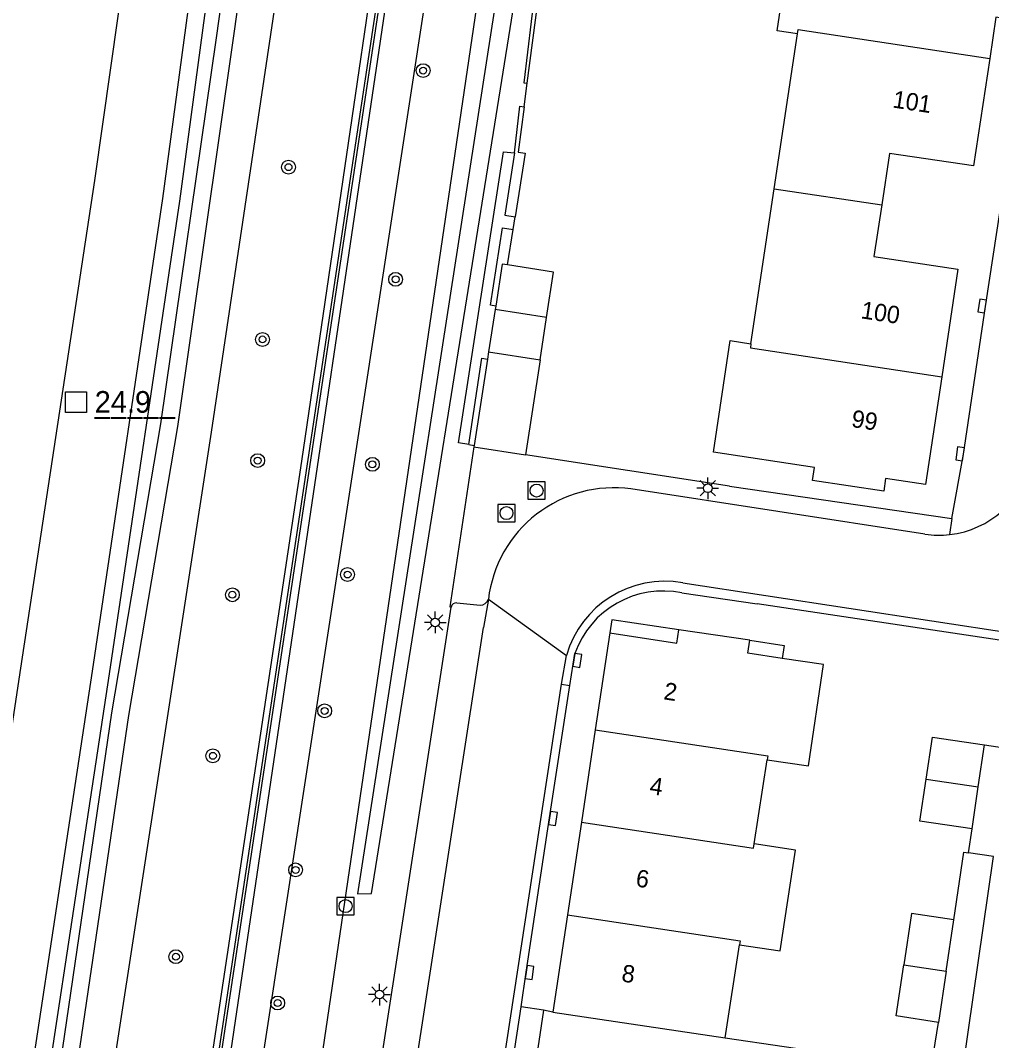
# Model space of a CAD drawing. Extents: x 124000 to 128010, y 398999 to 403000.
# Drawn here: x 126361 to 126417.1, y 399937.7 to 399996.7 of the extents above; entities that cross this region are included whole.
import ezdxf

# ---------------------------------------------------------------- set-up
doc = ezdxf.new("R2010")
doc.units = 0
for name, color, linetype in [('gg-afsc-erfafscheiding', 7, 'Continuous'), ('gg-afsc-geluidsscherm', 7, 'Continuous'), ('gg-afsc-hekwerk', 7, 'Continuous'), ('gg-anno-huisnummerreeks BGT', 7, 'Continuous'), ('gg-bbg-bijgebouw', 7, 'Continuous'), ('gg-bbg-gedigitaliseerde bijgebouw', 7, 'Continuous'), ('gg-bbg-hoofdgebouw', 7, 'Continuous'), ('gg-bbg-luifel en loopbrug', 7, 'Continuous'), ('gg-bbg-onder overbouw', 7, 'Continuous'), ('gg-bbg-pand overbouw', 7, 'Continuous'), ('gg-bbg-tussenscheiding', 7, 'Continuous'), ('gg-knt-BGT kruinlijn', 7, 'Continuous'), ('gg-knt-bovenkant onderkant talud', 7, 'Continuous'), ('gg-knt-verharding', 7, 'Continuous'), ('gg-knt-verharding nz', 7, 'Continuous'), ('gg-kntw-bovenkant insteek waterloop', 7, 'Continuous'), ('gg-kntw-greppel-droge sloot', 7, 'Continuous'), ('gg-kntw-waterlijn', 7, 'Continuous'), ('gt-anno-nummer hm paal', 7, 'Continuous'), ('gt-grn-groengrens', 7, 'Continuous'), ('gt-grn-weggrens', 7, 'Continuous'), ('gt-symb-boom', 7, 'Continuous'), ('gt-symb-hm paal', 7, 'Continuous'), ('gt-symb-kolk', 7, 'Continuous'), ('gt-symb-lichtmast', 7, 'Continuous'), ('gt-symb-rioolschacht', 7, 'Continuous')]:
    doc.layers.add(name, color=color, linetype=linetype)

# ---------------------------------------------------------------- blocks, each defined once
blk = doc.blocks.new('gt0-KOLK')
at = {"layer": 'gt-symb-kolk'}
blk.add_lwpolyline([(0, 0), (0.375, 0), (0.375, 0.4), (-0.375, 0.4), (-0.375, 0), (0, 0)], dxfattribs=at)
blk = doc.blocks.new('gt0-RS')
at = {"layer": 'gt-symb-rioolschacht'}
blk.add_lwpolyline([(-0.5, -0.5), (0.5, -0.5), (0.5, 0.5), (-0.5, 0.5)], close=True, dxfattribs=at)
blk.add_circle((0, 0), 0.375, dxfattribs=at)
blk = doc.blocks.new('gt0-LMAST')
at = {"layer": 'gt-symb-lichtmast'}
for p, q in [((-0.005, 0.246), (-0.005, 0.621)), ((-0.182, 0.173), (-0.447, 0.438)), ((0.172, 0.173), (0.437, 0.438)), ((-0.255, -0.004), (-0.63, -0.004)), ((-0.182, -0.181), (-0.447, -0.446)), ((-0.005, -0.254), (-0.005, -0.629)), ((0.437, -0.446), (0.172, -0.181)), ((0.245, -0.004), (0.62, -0.004))]:
    blk.add_line(p, q, dxfattribs=at)
blk.add_circle((-0.005, -0.004), 0.25, dxfattribs=at)
blk = doc.blocks.new('gt0-HMpaal')
at = {"layer": 'gt-symb-hm paal'}
blk.add_lwpolyline([(-0.6, 0.6), (0.6, 0.6), (0.6, -0.6), (-0.6, -0.6)], close=True, dxfattribs=at)
blk = doc.blocks.new('gt0-BOOM')
at = {"layer": 'gt-symb-boom'}
for radius in [0.4, 0.2]:
    blk.add_circle((0, 0), radius, dxfattribs=at)

msp = doc.modelspace()

# ---------------------------------------------------------------- linework, layer by layer
at = {"layer": 'gg-afsc-erfafscheiding'}
msp.add_line((126391.179, 399939.498), (126389.873, 399939.692), dxfattribs=at)
at = {"layer": 'gg-afsc-geluidsscherm'}
for points in [[(126433.522, 399396.193), (126294.266, 399417.89), (126294.312, 399418.568), (126384.69, 400018.495), (126392.393, 400081.874), (126401.389, 400173.179), (126405.812, 400237.067), (126415.183, 400254.387), (126416.933, 400270.191), (126421.505, 400378.061), (126422.448, 400394.046), (126423.962, 400411.149), (126518.093, 400411.476), (126531.613, 400399.449), (126531.513, 400399.337)], [(126433.522, 399396.193), (126433.545, 399396.341), (126294.438, 399418.015), (126294.46, 399418.546), (126384.838, 400018.472), (126392.542, 400081.856), (126401.538, 400173.164), (126405.962, 400237.057), (126415.315, 400254.315), (126417.082, 400270.175), (126421.655, 400378.055), (126422.598, 400394.037), (126424.098, 400410.986), (126518.093, 400411.326), (126531.513, 400399.337)]]:
    msp.add_lwpolyline(points, dxfattribs=at)
at = {"layer": 'gg-afsc-hekwerk'}
for p, q in [((126390.231, 399993.047), (126390.935, 399998.373)), ((126390.05, 399991.681), (126390.231, 399993.047)), ((126389.416, 399984.596), (126389.533, 399985.332)), ((126389.089, 399982.543), (126389.416, 399984.596)), ((126401.926, 399969.755), (126390.126, 399971.573)), ((126417.506, 399960.871), (126403.509, 399962.966)), ((126413.559, 399936.159), (126413.998, 399938.787)), ((126401.666, 399937.885), (126413.559, 399936.159))]:
    msp.add_line(p, q, dxfattribs=at)
for points in [[(126390.05, 399991.681), (126389.705, 399989.064), (126390.117, 399988.999), (126389.533, 399985.332)], [(126414.886, 399944.712), (126415.453, 399948.622), (126415.725, 399948.583)], [(126422.571, 399935.141), (126415.408, 399936.222), (126417.169, 399948.374)]]:
    msp.add_lwpolyline(points, dxfattribs=at)
at = {"layer": 'gg-bbg-bijgebouw'}
for p, q in [((126388.377, 399979.965), (126387.997, 399977.518)), ((126390.97, 399977.056), (126391.351, 399979.507)), ((126387.997, 399977.518), (126390.97, 399977.056)), ((126414.442, 399941.75), (126414.886, 399944.712)), ((126414.442, 399941.75), (126413.998, 399938.787))]:
    msp.add_line(p, q, dxfattribs=at)
for points in [[(126413.281, 399952.832), (126413.642, 399955.255), (126416.654, 399954.811)], [(126415.928, 399949.96), (126412.919, 399950.409), (126413.281, 399952.832)], [(126414.886, 399944.712), (126412.434, 399945.08), (126411.99, 399942.118)], [(126413.998, 399938.787), (126411.546, 399939.155), (126411.99, 399942.118)]]:
    msp.add_lwpolyline(points, dxfattribs=at)
at = {"layer": 'gg-bbg-gedigitaliseerde bijgebouw'}
msp.add_line((126388.409, 399980.171), (126388.377, 399979.965), dxfattribs=at)
for points in [[(126389.089, 399982.543), (126388.785, 399982.59), (126388.409, 399980.171)], [(126391.351, 399979.507), (126391.758, 399982.128), (126389.089, 399982.543)]]:
    msp.add_lwpolyline(points, dxfattribs=at)
at = {"layer": 'gg-bbg-hoofdgebouw'}
for p, q in [((126404.502, 399986.945), (126405.847, 399995.902)), ((126403.157, 399977.987), (126404.502, 399986.945)), ((126403.099, 399960.86), (126398.99, 399961.472)), ((126394.995, 399961.281), (126394.158, 399955.685)), ((126394.158, 399955.685), (126393.36, 399950.344)), ((126403.347, 399949.104), (126404.095, 399953.944)), ((126393.36, 399950.344), (126392.562, 399945.004)), ((126415.725, 399948.583), (126415.928, 399949.96)), ((126417.169, 399948.374), (126415.725, 399948.583)), ((126392.562, 399945.004), (126391.719, 399939.366)), ((126401.666, 399937.885), (126402.489, 399943.266)), ((126391.719, 399939.366), (126401.666, 399937.885))]:
    msp.add_line(p, q, dxfattribs=at)
for points in [[(126405.847, 399995.902), (126404.665, 399996.07), (126405.59, 400002.26)], [(126418.437, 400000.328), (126417.896, 399996.76), (126417.306, 399996.849), (126416.948, 399994.476)], [(126416.948, 399994.476), (126416.012, 399988.262), (126411.167, 399988.991), (126410.715, 399986.011)], [(126410.715, 399986.011), (126410.264, 399983.032), (126415.117, 399982.296), (126414.183, 399976.085)], [(126400.994, 399971.718), (126401.961, 399978.179), (126403.157, 399977.987)], [(126414.183, 399976.085), (126413.246, 399969.86), (126410.937, 399970.209), (126410.825, 399969.468), (126406.711, 399970.089), (126406.825, 399970.845), (126400.994, 399971.718)], [(126404.095, 399953.944), (126406.473, 399953.602), (126407.344, 399959.451), (126404.969, 399959.811)], [(126416.654, 399954.811), (126419.734, 399954.358), (126420.223, 399958.044), (126423.034, 399957.671), (126423.117, 399958.221), (126425.924, 399957.795)], [(126402.489, 399943.266), (126404.839, 399942.919), (126405.738, 399948.734), (126403.347, 399949.104)]]:
    msp.add_lwpolyline(points, dxfattribs=at)
at = {"layer": 'gg-bbg-luifel en loopbrug'}
for p, q in [((126387.997, 399977.518), (126387.934, 399977.106)), ((126387.934, 399977.106), (126387.165, 399972.116)), ((126390.97, 399977.056), (126390.126, 399971.573)), ((126387.165, 399972.116), (126387.152, 399972.031)), ((126387.152, 399972.031), (126390.126, 399971.573))]:
    msp.add_line(p, q, dxfattribs=at)
at = {"layer": 'gg-bbg-onder overbouw'}
for points in [[(126394.995, 399961.281), (126398.875, 399960.701), (126398.99, 399961.472)], [(126404.969, 399959.811), (126402.981, 399960.112), (126403.099, 399960.86)]]:
    msp.add_lwpolyline(points, dxfattribs=at)
at = {"layer": 'gg-bbg-pand overbouw'}
for points in [[(126398.99, 399961.472), (126395.11, 399962.05), (126394.995, 399961.281)], [(126403.099, 399960.86), (126405.081, 399960.565), (126404.969, 399959.811)]]:
    msp.add_lwpolyline(points, dxfattribs=at)
at = {"layer": 'gg-bbg-tussenscheiding'}
for p, q in [((126404.502, 399986.945), (126410.715, 399986.011)), ((126391.351, 399979.507), (126388.377, 399979.965)), ((126416.291, 399952.386), (126416.654, 399954.811)), ((126413.281, 399952.832), (126416.291, 399952.386)), ((126415.928, 399949.96), (126416.291, 399952.386)), ((126411.99, 399942.118), (126414.442, 399941.75))]:
    msp.add_line(p, q, dxfattribs=at)
for points in [[(126405.847, 399995.902), (126405.882, 399996.138), (126416.948, 399994.476)], [(126403.157, 399977.987), (126403.121, 399977.749), (126414.183, 399976.085)], [(126394.158, 399955.685), (126404.131, 399954.185), (126404.095, 399953.944)], [(126393.36, 399950.344), (126403.309, 399948.848), (126403.347, 399949.104)], [(126392.562, 399945.004), (126402.525, 399943.505), (126402.489, 399943.266)]]:
    msp.add_lwpolyline(points, dxfattribs=at)
at = {"layer": 'gg-knt-BGT kruinlijn'}
for points in [[(126300.242, 399460.061), (126317.155, 399573.618), (126327.853, 399643.472), (126345.991, 399764.256), (126377.209, 399971.201), (126384.168, 400018.601), (126391.597, 400079.17), (126401.015, 400171.969), (126405.272, 400237.075), (126405.836, 400239.447)], [(126405.997, 400230.826), (126401.252, 400165.313), (126397.513, 400125.164), (126394.977, 400098.805), (126384.91, 400016.956), (126372.958, 399936.144), (126361.724, 399862.808), (126350.889, 399790.817), (126334.29, 399679.75), (126332.168, 399665.424)]]:
    msp.add_lwpolyline(points, dxfattribs=at)
at = {"layer": 'gg-knt-bovenkant onderkant talud'}
for points in [[(126293.229, 399462.196), (126310.804, 399577.419), (126321.785, 399641.664), (126324.83, 399661.281), (126341.384, 399769.192), (126355.148, 399863.606), (126371.991, 399972.892), (126378.989, 400019.753), (126385.648, 400077.466), (126395.494, 400171.208), (126398.482, 400218.678), (126399.195, 400237.176), (126399.855, 400244.875), (126401.075, 400247.387), (126403.954, 400253.411), (126406.57, 400258.304), (126407.848, 400260.608), (126408.109, 400271.651), (126414.004, 400375.395), (126416.291, 400410.556)], [(126410.026, 400201.252), (126406.945, 400166.33), (126403.502, 400125.401), (126400.753, 400098.856), (126390.168, 400016.966), (126378.327, 399936.59), (126377.163, 399935.839), (126376.138, 399935.989)]]:
    msp.add_lwpolyline(points, dxfattribs=at)
at = {"layer": 'gg-knt-verharding'}
for p, q in [((126401.926, 399969.755), (126414.768, 399967.893)), ((126413.211, 399966.996), (126396.225, 399969.604)), ((126399.221, 399964.183), (126421.68, 399960.753)), ((126399.172, 399963.593), (126403.509, 399962.966)), ((126381.737, 399936.135), (126385.828, 399962.779)), ((126386.159, 399963.016), (126387.51, 399962.89)), ((126392.202, 399958.322), (126392.493, 399959.985)), ((126392.697, 399958.245), (126392.987, 399960.092)), ((126380.151, 399879.284), (126392.202, 399958.322)), ((126392.202, 399958.322), (126392.697, 399958.245)), ((126389.135, 399934.724), (126389.873, 399939.692)), ((126391.179, 399939.498), (126390.435, 399934.521)), ((126391.719, 399939.366), (126391.179, 399939.498))]:
    msp.add_line(p, q, dxfattribs=at)
for points in [[(126375.086, 400061.828), (126371.995, 400036.99), (126368.895, 400013.208), (126365.235, 399987.425), (126360.949, 399959.247), (126355.621, 399923.874), (126349.501, 399883.525), (126345.75, 399858.978), (126340.485, 399824.032), (126332.179, 399769.496), (126320.274, 399690.665), (126316.376, 399665.179), (126314.314, 399651.556)], [(126414.768, 399967.893), (126415.435, 399971.605), (126416.71, 399980.143), (126419.535, 399998.679), (126420.873, 400007.819), (126423.064, 400022.141), (126423.61, 400026.082)], [(126386.853, 399972.164), (126386.252, 399972.263), (126388.853, 399989.082), (126389.503, 399989.016)], [(126389.503, 399989.016), (126388.945, 399985.425), (126389.533, 399985.332)], [(126388.409, 399980.171), (126388.117, 399980.215), (126388.808, 399984.692), (126389.416, 399984.596)], [(126386.853, 399972.164), (126387.607, 399977.156), (126387.934, 399977.106)], [(126387.152, 399972.031), (126385.757, 399962.789), (126385.828, 399962.779)], [(126389.873, 399939.692), (126390.17, 399941.693), (126391.522, 399950.595), (126392.697, 399958.245)]]:
    msp.add_lwpolyline(points, dxfattribs=at)
for centre, radius, start, end in [((126414.028, 399972.367), 5.433, 276.39999, 348.16554), ((126395.244, 399962.361), 7.309, 82.28777, 173.17273), ((126414.028, 399972.347), 5.413, 261.31855, 276.42695), ((126398.196, 399958.336), 5.937, 80.05652, 163.86847), ((126387.507, 399963.399), 0.509, 270.39015, 340.5715), ((126398.071, 399958.324), 5.383, 78.19709, 160.82671), ((126386.114, 399962.729), 0.29, 81.06623, 170.14001)]:
    msp.add_arc(centre, radius, start, end, dxfattribs=at)
at = {"layer": 'gg-knt-verharding nz'}
for p in [(126387.987, 399963.23), (126383.63, 399935.13)]:
    msp.add_line(p, (126387.698, 399961.606), dxfattribs=at)
at = {"layer": 'gg-kntw-bovenkant insteek waterloop'}
for points in [[(126323.031, 399662.04), (126321.74, 399660.117), (126320.587, 399660.289), (126320.014, 399662.511), (126332.334, 399743.098), (126336.188, 399768.41), (126344.467, 399823.06), (126353.306, 399883.083), (126359.695, 399923.364), (126365.113, 399959.07), (126369.177, 399986.373), (126372.735, 400012.848), (126375.768, 400035.991), (126379.045, 400062.476), (126382.001, 400085.384), (126384.826, 400114.553), (126387.163, 400137.912), (126389.716, 400166.128), (126391.77, 400193.942), (126393.76, 400220.612), (126395.587, 400247.464), (126396.695, 400267.432)], [(126323.031, 399662.04), (126327.041, 399690.098), (126334.838, 399742.841), (126338.537, 399768.285), (126342.893, 399797.119), (126346.686, 399823.411), (126352.294, 399859.144), (126356.486, 399884.03), (126360.061, 399908.445), (126363.653, 399932.302), (126367.208, 399956.505), (126370.042, 399973.218), (126373.244, 399995.515), (126376.51, 400018.7), (126379.574, 400041.751), (126382.631, 400066.119), (126383.672, 400073.796)]]:
    msp.add_lwpolyline(points, dxfattribs=at)
at = {"layer": 'gg-kntw-greppel-droge sloot'}
msp.add_lwpolyline([(126410.026, 400201.252), (126404.644, 400134.076), (126402.069, 400105.39), (126395.19, 400047.715), (126388.566, 399998.841), (126380.433, 399946.214), (126381.244, 399946.239), (126389.644, 399998.741), (126396.208, 400047.53), (126403.005, 400105.054), (126405.642, 400133.896), (126412.052, 400215.526)], dxfattribs=at)
at = {"layer": 'gg-kntw-waterlijn'}
for points in [[(126322.073, 399662.408), (126321.351, 399661.331), (126321.033, 399662.562), (126332.954, 399743.212), (126336.808, 399768.525), (126345.446, 399825.528), (126354.295, 399882.932), (126360.683, 399923.211), (126366.102, 399958.921), (126370.167, 399986.233), (126373.726, 400012.716), (126376.76, 400035.865), (126380.037, 400062.351), (126382.262, 400073.983), (126384.138, 400089.122), (126386.6, 400114.4), (126388.846, 400137.708), (126391.398, 400165.952), (126393.748, 400192.659), (126395.378, 400220.459), (126397.199, 400247.7), (126398.164, 400265.142), (126398.387, 400267.099)], [(126396.316, 400215.111), (126394.753, 400190.156), (126392.641, 400165.901), (126390.957, 400143.335), (126388.243, 400118.036), (126385.3, 400093.236), (126381.639, 400066.248), (126378.582, 400041.879), (126375.519, 400018.836), (126372.254, 399995.656), (126369.054, 399973.373), (126366.22, 399956.661), (126362.664, 399932.449), (126359.072, 399908.592), (126355.498, 399884.186), (126351.307, 399859.305), (126345.697, 399823.56), (126341.904, 399797.265), (126337.548, 399768.432), (126333.849, 399742.986), (126326.051, 399690.242), (126322.073, 399662.408)]]:
    msp.add_lwpolyline(points, dxfattribs=at)
at = {"layer": 'gt-grn-groengrens'}
msp.add_line((126386.853, 399972.164), (126387.165, 399972.116), dxfattribs=at)
for points in [[(126525.5, 400401.875), (126517.701, 400409.117), (126513.198, 400409.629), (126427.886, 400408.701), (126425.635, 400405.554), (126424.936, 400373.129), (126423.696, 400345.301), (126420.64, 400282.786), (126419.948, 400265.917), (126419.122, 400252.975), (126417.884, 400250.036), (126410.168, 400236.517), (126408.092, 400226.551), (126403.811, 400165.532), (126400.164, 400125.487), (126397.663, 400101.049), (126387.319, 400017.303), (126374.902, 399936.458), (126374.058, 399930.683)], [(126390.935, 399998.373), (126390.669, 399998.401), (126390.034, 399993.073), (126390.231, 399993.047)], [(126389.503, 399989.016), (126389.812, 399991.712), (126390.05, 399991.681)]]:
    msp.add_lwpolyline(points, dxfattribs=at)
at = {"layer": 'gt-grn-weggrens'}
for p, q in [((126414.768, 399967.893), (126414.634, 399966.968)), ((126387.987, 399963.23), (126392.493, 399959.985))]:
    msp.add_line(p, q, dxfattribs=at)

# ---------------------------------------------------------------- block references
at = {"layer": 'gt-symb-boom'}
for p in [(126384.218, 399993.77), (126376.44, 399988.193), (126382.628, 399981.712), (126374.94, 399978.239), (126374.659, 399971.239), (126381.287, 399971.024), (126379.851, 399964.658), (126373.199, 399963.49), (126378.527, 399956.781), (126372.071, 399954.183), (126376.85, 399947.594), (126369.934, 399942.579), (126375.812, 399939.903)]:
    msp.add_blockref('gt0-BOOM', p, dxfattribs=at)
at = {"layer": 'gt-symb-hm paal'}
msp.add_blockref('gt0-HMpaal', (126364.163, 399974.611), dxfattribs=at)
at = {"layer": 'gt-symb-kolk'}
for p, rotation in [((126416.71, 399980.143), 81.33236960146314), ((126415.435, 399971.605), 81.5195144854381), ((126392.925, 399959.727), -98.73266502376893), ((126391.522, 399950.595), -98.63450581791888), ((126390.17, 399941.693), -98.44736918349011)]:
    msp.add_blockref('gt0-KOLK', p, dxfattribs=dict(at, rotation=rotation))
at = {"layer": 'gt-symb-lichtmast'}
for p in [(126400.664, 399969.644), (126384.924, 399961.892), (126381.695, 399940.396)]:
    msp.add_blockref('gt0-LMAST', p, dxfattribs=at)
at = {"layer": 'gt-symb-rioolschacht'}
for p in [(126390.774, 399969.511), (126389.034, 399968.208), (126379.738, 399945.5)]:
    msp.add_blockref('gt0-RS', p, dxfattribs=at)

# ---------------------------------------------------------------- texts
at = {"layer": 'gg-anno-huisnummerreeks BGT'}
for s, rotation, p in [('101', 351.4, (126411.298, 399991.645)), ('100', 351.4, (126409.468, 399979.466)), ('99', 351.4, (126408.917, 399973.19)), ('2', 351.5, (126398.074, 399957.453)), ('4', 351.5, (126397.257, 399951.985)), ('6', 351.5, (126396.459, 399946.645)), ('8', 351.5, (126395.639, 399941.155))]:
    msp.add_text(s, height=1, rotation=rotation, dxfattribs=at).set_placement(p)
at = {"layer": 'gt-anno-nummer hm paal'}
msp.add_text('24.9', height=1.25, dxfattribs=at).set_placement((126365.244, 399974.007))
at = {"layer": 'gt-symb-hm paal'}
msp.add_text('_____', height=1.25, dxfattribs=at).set_placement((126365.244, 399974.007))

doc.saveas('drawing.dxf')
